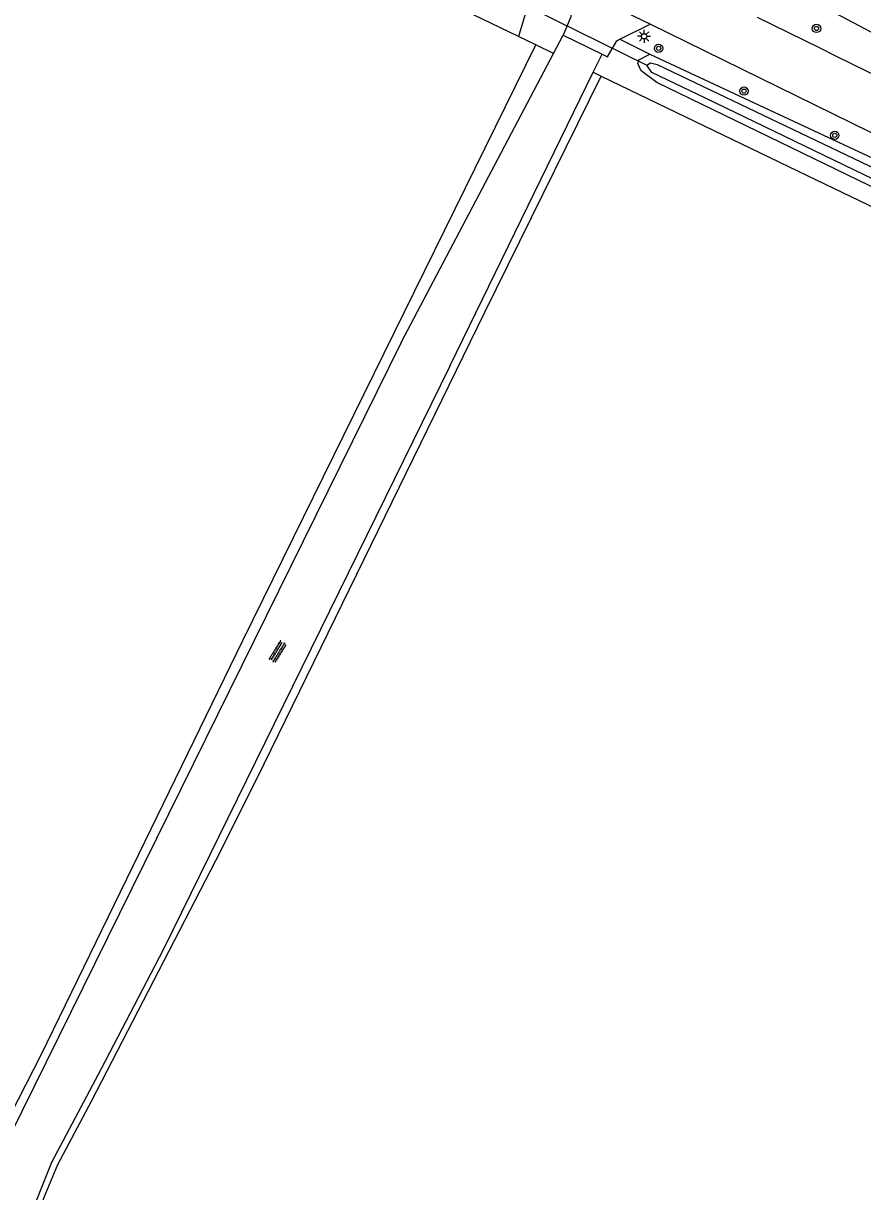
# Model space of a CAD drawing. Extents: x 128999 to 131010, y 395498 to 399007.
# Drawn here: x 129093.5 to 129173.8, y 398368.5 to 398480.2 of the extents above; entities that cross this region are included whole.
import ezdxf

# ---------------------------------------------------------------- set-up
doc = ezdxf.new("R2010")
doc.units = 0
for name, color, linetype in [('gg-knt-onverhard', 7, 'Continuous'), ('gg-knt-verharding', 7, 'Continuous'), ('gg-kntw-bovenkant insteek waterloop', 7, 'Continuous'), ('gg-kntw-waterlijn', 7, 'Continuous'), ('gg-kwrk-duiker nz buis', 7, 'Continuous'), ('gt-grn-groengrens', 7, 'Continuous'), ('gt-grn-groengrens NZ', 7, 'Continuous'), ('gt-grn-vlakafsluiter', 7, 'Continuous'), ('gt-symb-boom', 7, 'Continuous'), ('gt-symb-lichtmast', 7, 'Continuous'), ('gt-symb-overige verharding', 7, 'Continuous')]:
    doc.layers.add(name, color=color, linetype=linetype)

# ---------------------------------------------------------------- blocks, each defined once
blk = doc.blocks.new('gt0-BOOM')
at = {"layer": 'gt-symb-boom'}
for radius in [0.4, 0.2]:
    blk.add_circle((0, 0), radius, dxfattribs=at)
blk = doc.blocks.new('gt0-LMAST')
at = {"layer": 'gt-symb-lichtmast'}
for p, q in [((-0.18, 0.17), (-0.45, 0.44)), ((-0.01, 0.25), (-0.01, 0.62)), ((0.17, 0.17), (0.44, 0.44)), ((-0.26, 0), (-0.63, 0)), ((-0.18, -0.18), (-0.45, -0.45)), ((-0.01, -0.25), (-0.01, -0.63)), ((0.44, -0.45), (0.17, -0.18)), ((0.24, 0), (0.62, 0))]:
    blk.add_line(p, q, dxfattribs=at)
blk.add_circle((-0.01, 0), 0.25, dxfattribs=at)
blk = doc.blocks.new('gt0-OVH')
at = {"layer": 'gt-symb-overige verharding'}
for points in [[(-0.97, 0.3), (-0.97, 0.31), (-0.96, 0.32), (-0.97, 0.33), (-0.97, 0.34), (-0.98, 0.35), (-0.99, 0.35), (-1, 0.36), (-1.01, 0.35), (-1.02, 0.35), (-1.03, 0.34), (-1.03, 0.33), (-1.04, 0.32), (-1.03, 0.31), (-1.03, 0.3), (-1.02, 0.29), (-1.01, 0.29), (-1, 0.28), (-0.99, 0.29), (-0.98, 0.29)], [(-0.87, 0.11), (-0.87, 0.12), (-0.86, 0.13), (-0.87, 0.14), (-0.87, 0.15), (-0.88, 0.16), (-0.89, 0.16), (-0.9, 0.16), (-0.91, 0.16), (-0.92, 0.16), (-0.93, 0.15), (-0.93, 0.14), (-0.94, 0.13), (-0.93, 0.12), (-0.93, 0.11), (-0.92, 0.1), (-0.91, 0.09), (-0.9, 0.09), (-0.89, 0.09), (-0.88, 0.1)], [(-0.77, 0.3), (-0.77, 0.31), (-0.76, 0.32), (-0.77, 0.33), (-0.77, 0.34), (-0.78, 0.35), (-0.79, 0.35), (-0.8, 0.36), (-0.81, 0.35), (-0.82, 0.35), (-0.83, 0.34), (-0.83, 0.33), (-0.84, 0.32), (-0.83, 0.31), (-0.83, 0.3), (-0.82, 0.29), (-0.81, 0.29), (-0.8, 0.28), (-0.79, 0.29), (-0.78, 0.29)], [(-0.67, 0.11), (-0.67, 0.12), (-0.66, 0.13), (-0.67, 0.14), (-0.67, 0.15), (-0.68, 0.16), (-0.69, 0.16), (-0.7, 0.16), (-0.71, 0.16), (-0.72, 0.16), (-0.73, 0.15), (-0.73, 0.14), (-0.74, 0.13), (-0.73, 0.12), (-0.73, 0.11), (-0.72, 0.1), (-0.71, 0.09), (-0.7, 0.09), (-0.69, 0.09), (-0.68, 0.1)], [(-0.57, 0.3), (-0.57, 0.31), (-0.56, 0.32), (-0.57, 0.33), (-0.57, 0.34), (-0.58, 0.35), (-0.59, 0.35), (-0.6, 0.36), (-0.61, 0.35), (-0.62, 0.35), (-0.63, 0.34), (-0.63, 0.33), (-0.64, 0.32), (-0.63, 0.31), (-0.63, 0.3), (-0.62, 0.29), (-0.61, 0.29), (-0.6, 0.28), (-0.59, 0.29), (-0.58, 0.29)], [(-0.47, 0.11), (-0.47, 0.12), (-0.46, 0.13), (-0.47, 0.14), (-0.47, 0.15), (-0.48, 0.16), (-0.49, 0.16), (-0.5, 0.16), (-0.51, 0.16), (-0.52, 0.16), (-0.53, 0.15), (-0.53, 0.14), (-0.54, 0.13), (-0.53, 0.12), (-0.53, 0.11), (-0.52, 0.1), (-0.51, 0.09), (-0.5, 0.09), (-0.49, 0.09), (-0.48, 0.1)], [(-0.37, 0.3), (-0.37, 0.31), (-0.36, 0.32), (-0.37, 0.33), (-0.37, 0.34), (-0.38, 0.35), (-0.39, 0.35), (-0.4, 0.36), (-0.41, 0.35), (-0.42, 0.35), (-0.43, 0.34), (-0.43, 0.33), (-0.44, 0.32), (-0.43, 0.31), (-0.43, 0.3), (-0.42, 0.29), (-0.41, 0.29), (-0.4, 0.28), (-0.39, 0.29), (-0.38, 0.29)], [(-0.27, 0.11), (-0.27, 0.12), (-0.26, 0.13), (-0.27, 0.14), (-0.27, 0.15), (-0.28, 0.16), (-0.29, 0.16), (-0.3, 0.16), (-0.31, 0.16), (-0.32, 0.16), (-0.33, 0.15), (-0.33, 0.14), (-0.34, 0.13), (-0.33, 0.12), (-0.33, 0.11), (-0.32, 0.1), (-0.31, 0.09), (-0.3, 0.09), (-0.29, 0.09), (-0.28, 0.1)], [(-0.17, 0.3), (-0.17, 0.31), (-0.16, 0.32), (-0.17, 0.33), (-0.17, 0.34), (-0.18, 0.35), (-0.19, 0.35), (-0.2, 0.36), (-0.21, 0.35), (-0.22, 0.35), (-0.23, 0.34), (-0.23, 0.33), (-0.24, 0.32), (-0.23, 0.31), (-0.23, 0.3), (-0.22, 0.29), (-0.21, 0.29), (-0.2, 0.28), (-0.19, 0.29), (-0.18, 0.29)], [(-0.07, 0.11), (-0.07, 0.12), (-0.06, 0.13), (-0.07, 0.14), (-0.07, 0.15), (-0.08, 0.16), (-0.09, 0.16), (-0.1, 0.16), (-0.11, 0.16), (-0.12, 0.16), (-0.13, 0.15), (-0.13, 0.14), (-0.14, 0.13), (-0.13, 0.12), (-0.13, 0.11), (-0.12, 0.1), (-0.11, 0.09), (-0.1, 0.09), (-0.09, 0.09), (-0.08, 0.1)], [(0.03, 0.3), (0.03, 0.31), (0.04, 0.32), (0.03, 0.33), (0.03, 0.34), (0.02, 0.35), (0.01, 0.35), (0, 0.36), (-0.01, 0.35), (-0.02, 0.35), (-0.03, 0.34), (-0.03, 0.33), (-0.04, 0.32), (-0.03, 0.31), (-0.03, 0.3), (-0.02, 0.29), (-0.01, 0.29), (0, 0.28), (0.01, 0.29), (0.02, 0.29)], [(0.13, 0.11), (0.13, 0.12), (0.14, 0.13), (0.13, 0.14), (0.13, 0.15), (0.12, 0.16), (0.11, 0.16), (0.1, 0.16), (0.09, 0.16), (0.08, 0.16), (0.07, 0.15), (0.07, 0.14), (0.06, 0.13), (0.07, 0.12), (0.07, 0.11), (0.08, 0.1), (0.09, 0.09), (0.1, 0.09), (0.11, 0.09), (0.12, 0.1)], [(0.23, 0.3), (0.23, 0.31), (0.24, 0.32), (0.23, 0.33), (0.23, 0.34), (0.22, 0.35), (0.21, 0.35), (0.2, 0.36), (0.19, 0.35), (0.18, 0.35), (0.17, 0.34), (0.17, 0.33), (0.16, 0.32), (0.17, 0.31), (0.17, 0.3), (0.18, 0.29), (0.19, 0.29), (0.2, 0.28), (0.21, 0.29), (0.22, 0.29)], [(0.33, 0.11), (0.33, 0.12), (0.34, 0.13), (0.33, 0.14), (0.33, 0.15), (0.32, 0.16), (0.31, 0.16), (0.3, 0.16), (0.29, 0.16), (0.28, 0.16), (0.27, 0.15), (0.27, 0.14), (0.26, 0.13), (0.27, 0.12), (0.27, 0.11), (0.28, 0.1), (0.29, 0.09), (0.3, 0.09), (0.31, 0.09), (0.32, 0.1)], [(0.43, 0.3), (0.43, 0.31), (0.44, 0.32), (0.43, 0.33), (0.43, 0.34), (0.42, 0.35), (0.41, 0.35), (0.4, 0.36), (0.39, 0.35), (0.38, 0.35), (0.37, 0.34), (0.37, 0.33), (0.36, 0.32), (0.37, 0.31), (0.37, 0.3), (0.38, 0.29), (0.39, 0.29), (0.4, 0.28), (0.41, 0.29), (0.42, 0.29)], [(0.53, 0.11), (0.53, 0.12), (0.54, 0.13), (0.53, 0.14), (0.53, 0.15), (0.52, 0.16), (0.51, 0.16), (0.5, 0.16), (0.49, 0.16), (0.48, 0.16), (0.47, 0.15), (0.47, 0.14), (0.46, 0.13), (0.47, 0.12), (0.47, 0.11), (0.48, 0.1), (0.49, 0.09), (0.5, 0.09), (0.51, 0.09), (0.52, 0.1)], [(0.63, 0.3), (0.63, 0.31), (0.64, 0.32), (0.63, 0.33), (0.63, 0.34), (0.62, 0.35), (0.61, 0.35), (0.6, 0.36), (0.59, 0.35), (0.58, 0.35), (0.57, 0.34), (0.57, 0.33), (0.56, 0.32), (0.57, 0.31), (0.57, 0.3), (0.58, 0.29), (0.59, 0.29), (0.6, 0.28), (0.61, 0.29), (0.62, 0.29)], [(0.73, 0.11), (0.73, 0.12), (0.74, 0.13), (0.73, 0.14), (0.73, 0.15), (0.72, 0.16), (0.71, 0.16), (0.7, 0.16), (0.69, 0.16), (0.68, 0.16), (0.67, 0.15), (0.67, 0.14), (0.66, 0.13), (0.67, 0.12), (0.67, 0.11), (0.68, 0.1), (0.69, 0.09), (0.7, 0.09), (0.71, 0.09), (0.72, 0.1)], [(0.83, 0.3), (0.83, 0.31), (0.84, 0.32), (0.83, 0.33), (0.83, 0.34), (0.82, 0.35), (0.81, 0.35), (0.8, 0.36), (0.79, 0.35), (0.78, 0.35), (0.77, 0.34), (0.77, 0.33), (0.76, 0.32), (0.77, 0.31), (0.77, 0.3), (0.78, 0.29), (0.79, 0.29), (0.8, 0.28), (0.81, 0.29), (0.82, 0.29)], [(0.93, 0.11), (0.93, 0.12), (0.94, 0.13), (0.93, 0.14), (0.93, 0.15), (0.92, 0.16), (0.91, 0.16), (0.9, 0.16), (0.89, 0.16), (0.88, 0.16), (0.87, 0.15), (0.87, 0.14), (0.86, 0.13), (0.87, 0.12), (0.87, 0.11), (0.88, 0.1), (0.89, 0.09), (0.9, 0.09), (0.91, 0.09), (0.92, 0.1)], [(1.03, 0.3), (1.03, 0.31), (1.04, 0.32), (1.03, 0.33), (1.03, 0.34), (1.02, 0.35), (1.01, 0.35), (1, 0.36), (0.99, 0.35), (0.98, 0.35), (0.97, 0.34), (0.97, 0.33), (0.96, 0.32), (0.97, 0.31), (0.97, 0.3), (0.98, 0.29), (0.99, 0.29), (1, 0.28), (1.01, 0.29), (1.02, 0.29)], [(-0.97, -0.14), (-0.97, -0.13), (-0.96, -0.12), (-0.97, -0.11), (-0.97, -0.1), (-0.98, -0.09), (-0.99, -0.09), (-1, -0.08), (-1.01, -0.09), (-1.02, -0.09), (-1.03, -0.1), (-1.03, -0.11), (-1.04, -0.12), (-1.03, -0.13), (-1.03, -0.14), (-1.02, -0.15), (-1.01, -0.15), (-1, -0.16), (-0.99, -0.15), (-0.98, -0.15)], [(-0.87, -0.33), (-0.87, -0.32), (-0.86, -0.31), (-0.87, -0.3), (-0.87, -0.29), (-0.88, -0.28), (-0.89, -0.28), (-0.9, -0.28), (-0.91, -0.28), (-0.92, -0.28), (-0.93, -0.29), (-0.93, -0.3), (-0.94, -0.31), (-0.93, -0.32), (-0.93, -0.33), (-0.92, -0.34), (-0.91, -0.35), (-0.9, -0.35), (-0.89, -0.35), (-0.88, -0.34)], [(-0.77, -0.14), (-0.77, -0.13), (-0.76, -0.12), (-0.77, -0.11), (-0.77, -0.1), (-0.78, -0.09), (-0.79, -0.09), (-0.8, -0.08), (-0.81, -0.09), (-0.82, -0.09), (-0.83, -0.1), (-0.83, -0.11), (-0.84, -0.12), (-0.83, -0.13), (-0.83, -0.14), (-0.82, -0.15), (-0.81, -0.15), (-0.8, -0.16), (-0.79, -0.15), (-0.78, -0.15)], [(-0.67, -0.33), (-0.67, -0.32), (-0.66, -0.31), (-0.67, -0.3), (-0.67, -0.29), (-0.68, -0.28), (-0.69, -0.28), (-0.7, -0.28), (-0.71, -0.28), (-0.72, -0.28), (-0.73, -0.29), (-0.73, -0.3), (-0.74, -0.31), (-0.73, -0.32), (-0.73, -0.33), (-0.72, -0.34), (-0.71, -0.35), (-0.7, -0.35), (-0.69, -0.35), (-0.68, -0.34)], [(-0.57, -0.14), (-0.57, -0.13), (-0.56, -0.12), (-0.57, -0.11), (-0.57, -0.1), (-0.58, -0.09), (-0.59, -0.09), (-0.6, -0.08), (-0.61, -0.09), (-0.62, -0.09), (-0.63, -0.1), (-0.63, -0.11), (-0.64, -0.12), (-0.63, -0.13), (-0.63, -0.14), (-0.62, -0.15), (-0.61, -0.15), (-0.6, -0.16), (-0.59, -0.15), (-0.58, -0.15)], [(-0.47, -0.33), (-0.47, -0.32), (-0.46, -0.31), (-0.47, -0.3), (-0.47, -0.29), (-0.48, -0.28), (-0.49, -0.28), (-0.5, -0.28), (-0.51, -0.28), (-0.52, -0.28), (-0.53, -0.29), (-0.53, -0.3), (-0.54, -0.31), (-0.53, -0.32), (-0.53, -0.33), (-0.52, -0.34), (-0.51, -0.35), (-0.5, -0.35), (-0.49, -0.35), (-0.48, -0.34)], [(-0.37, -0.14), (-0.37, -0.13), (-0.36, -0.12), (-0.37, -0.11), (-0.37, -0.1), (-0.38, -0.09), (-0.39, -0.09), (-0.4, -0.08), (-0.41, -0.09), (-0.42, -0.09), (-0.43, -0.1), (-0.43, -0.11), (-0.44, -0.12), (-0.43, -0.13), (-0.43, -0.14), (-0.42, -0.15), (-0.41, -0.15), (-0.4, -0.16), (-0.39, -0.15), (-0.38, -0.15)], [(-0.27, -0.33), (-0.27, -0.32), (-0.26, -0.31), (-0.27, -0.3), (-0.27, -0.29), (-0.28, -0.28), (-0.29, -0.28), (-0.3, -0.28), (-0.31, -0.28), (-0.32, -0.28), (-0.33, -0.29), (-0.33, -0.3), (-0.34, -0.31), (-0.33, -0.32), (-0.33, -0.33), (-0.32, -0.34), (-0.31, -0.35), (-0.3, -0.35), (-0.29, -0.35), (-0.28, -0.34)], [(-0.17, -0.14), (-0.17, -0.13), (-0.16, -0.12), (-0.17, -0.11), (-0.17, -0.1), (-0.18, -0.09), (-0.19, -0.09), (-0.2, -0.08), (-0.21, -0.09), (-0.22, -0.09), (-0.23, -0.1), (-0.23, -0.11), (-0.24, -0.12), (-0.23, -0.13), (-0.23, -0.14), (-0.22, -0.15), (-0.21, -0.15), (-0.2, -0.16), (-0.19, -0.15), (-0.18, -0.15)], [(-0.07, -0.33), (-0.07, -0.32), (-0.06, -0.31), (-0.07, -0.3), (-0.07, -0.29), (-0.08, -0.28), (-0.09, -0.28), (-0.1, -0.28), (-0.11, -0.28), (-0.12, -0.28), (-0.13, -0.29), (-0.13, -0.3), (-0.14, -0.31), (-0.13, -0.32), (-0.13, -0.33), (-0.12, -0.34), (-0.11, -0.35), (-0.1, -0.35), (-0.09, -0.35), (-0.08, -0.34)], [(0.03, -0.14), (0.03, -0.13), (0.04, -0.12), (0.03, -0.11), (0.03, -0.1), (0.02, -0.09), (0.01, -0.09), (0, -0.08), (-0.01, -0.09), (-0.02, -0.09), (-0.03, -0.1), (-0.03, -0.11), (-0.04, -0.12), (-0.03, -0.13), (-0.03, -0.14), (-0.02, -0.15), (-0.01, -0.15), (0, -0.16), (0.01, -0.15), (0.02, -0.15)], [(0.13, -0.33), (0.13, -0.32), (0.14, -0.31), (0.13, -0.3), (0.13, -0.29), (0.12, -0.28), (0.11, -0.28), (0.1, -0.28), (0.09, -0.28), (0.08, -0.28), (0.07, -0.29), (0.07, -0.3), (0.06, -0.31), (0.07, -0.32), (0.07, -0.33), (0.08, -0.34), (0.09, -0.35), (0.1, -0.35), (0.11, -0.35), (0.12, -0.34)], [(0.23, -0.14), (0.23, -0.13), (0.24, -0.12), (0.23, -0.11), (0.23, -0.1), (0.22, -0.09), (0.21, -0.09), (0.2, -0.08), (0.19, -0.09), (0.18, -0.09), (0.17, -0.1), (0.17, -0.11), (0.16, -0.12), (0.17, -0.13), (0.17, -0.14), (0.18, -0.15), (0.19, -0.15), (0.2, -0.16), (0.21, -0.15), (0.22, -0.15)], [(0.33, -0.33), (0.33, -0.32), (0.34, -0.31), (0.33, -0.3), (0.33, -0.29), (0.32, -0.28), (0.31, -0.28), (0.3, -0.28), (0.29, -0.28), (0.28, -0.28), (0.27, -0.29), (0.27, -0.3), (0.26, -0.31), (0.27, -0.32), (0.27, -0.33), (0.28, -0.34), (0.29, -0.35), (0.3, -0.35), (0.31, -0.35), (0.32, -0.34)], [(0.43, -0.14), (0.43, -0.13), (0.44, -0.12), (0.43, -0.11), (0.43, -0.1), (0.42, -0.09), (0.41, -0.09), (0.4, -0.08), (0.39, -0.09), (0.38, -0.09), (0.37, -0.1), (0.37, -0.11), (0.36, -0.12), (0.37, -0.13), (0.37, -0.14), (0.38, -0.15), (0.39, -0.15), (0.4, -0.16), (0.41, -0.15), (0.42, -0.15)], [(0.53, -0.33), (0.53, -0.32), (0.54, -0.31), (0.53, -0.3), (0.53, -0.29), (0.52, -0.28), (0.51, -0.28), (0.5, -0.28), (0.49, -0.28), (0.48, -0.28), (0.47, -0.29), (0.47, -0.3), (0.46, -0.31), (0.47, -0.32), (0.47, -0.33), (0.48, -0.34), (0.49, -0.35), (0.5, -0.35), (0.51, -0.35), (0.52, -0.34)], [(0.63, -0.14), (0.63, -0.13), (0.64, -0.12), (0.63, -0.11), (0.63, -0.1), (0.62, -0.09), (0.61, -0.09), (0.6, -0.08), (0.59, -0.09), (0.58, -0.09), (0.57, -0.1), (0.57, -0.11), (0.56, -0.12), (0.57, -0.13), (0.57, -0.14), (0.58, -0.15), (0.59, -0.15), (0.6, -0.16), (0.61, -0.15), (0.62, -0.15)], [(0.73, -0.33), (0.73, -0.32), (0.74, -0.31), (0.73, -0.3), (0.73, -0.29), (0.72, -0.28), (0.71, -0.28), (0.7, -0.28), (0.69, -0.28), (0.68, -0.28), (0.67, -0.29), (0.67, -0.3), (0.66, -0.31), (0.67, -0.32), (0.67, -0.33), (0.68, -0.34), (0.69, -0.35), (0.7, -0.35), (0.71, -0.35), (0.72, -0.34)], [(0.83, -0.14), (0.83, -0.13), (0.84, -0.12), (0.83, -0.11), (0.83, -0.1), (0.82, -0.09), (0.81, -0.09), (0.8, -0.08), (0.79, -0.09), (0.78, -0.09), (0.77, -0.1), (0.77, -0.11), (0.76, -0.12), (0.77, -0.13), (0.77, -0.14), (0.78, -0.15), (0.79, -0.15), (0.8, -0.16), (0.81, -0.15), (0.82, -0.15)], [(0.93, -0.33), (0.93, -0.32), (0.94, -0.31), (0.93, -0.3), (0.93, -0.29), (0.92, -0.28), (0.91, -0.28), (0.9, -0.28), (0.89, -0.28), (0.88, -0.28), (0.87, -0.29), (0.87, -0.3), (0.86, -0.31), (0.87, -0.32), (0.87, -0.33), (0.88, -0.34), (0.89, -0.35), (0.9, -0.35), (0.91, -0.35), (0.92, -0.34)], [(1.03, -0.14), (1.03, -0.13), (1.04, -0.12), (1.03, -0.11), (1.03, -0.1), (1.02, -0.09), (1.01, -0.09), (1, -0.08), (0.99, -0.09), (0.98, -0.09), (0.97, -0.1), (0.97, -0.11), (0.96, -0.12), (0.97, -0.13), (0.97, -0.14), (0.98, -0.15), (0.99, -0.15), (1, -0.16), (1.01, -0.15), (1.02, -0.15)]]:
    blk.add_lwpolyline(points, close=True, dxfattribs=at)

msp = doc.modelspace()

# ---------------------------------------------------------------- linework, layer by layer
at = {"layer": 'gg-knt-onverhard'}
for p, q in [((129144.21, 398477.33), (129145.13, 398479.06)), ((129129.65, 398449.69), (129144.21, 398477.33)), ((129148, 398475.52), (129148.85, 398477.26)), ((129134.28, 398447.43), (129148, 398475.52))]:
    msp.add_line(p, q, dxfattribs=at)
for points in [[(129129.65, 398449.69), (129092.19, 398373.74), (129091.25, 398373.32), (129090.28, 398373.17), (129089.43, 398373.34), (129088.51, 398373.78)], [(129134.28, 398447.43), (129106.88, 398391.61), (129100.94, 398380.21), (129096.2, 398371.26), (129093.89, 398365.43), (129093.6, 398363.71)]]:
    msp.add_lwpolyline(points, dxfattribs=at)
at = {"layer": 'gg-knt-verharding'}
for p, q in [((129153.44, 398480.11), (129145.66, 398483.88)), ((129150.55, 398478.69), (129153.44, 398480.11)), ((129145.13, 398479.06), (129148.85, 398477.26)), ((129148.85, 398477.26), (129149.37, 398477.01))]:
    msp.add_line(p, q, dxfattribs=at)
for points in [[(129145.66, 398483.88), (129145.88, 398480.82), (129145.13, 398479.06)], [(129276.53, 398418.83), (129264.51, 398424.92), (129233.59, 398440.47), (129202.55, 398455.98), (129178.01, 398468.08), (129153.44, 398480.11)], [(129149.37, 398477.01), (129150.25, 398478.54), (129150.55, 398478.69)]]:
    msp.add_lwpolyline(points, dxfattribs=at)
msp.add_arc((126560.32, 393150.53), 5932.02, 63.451158, 63.968225, dxfattribs=at)
at = {"layer": 'gg-kntw-bovenkant insteek waterloop'}
msp.add_line((129152.36, 398476.72), (129153.41, 398477.24), dxfattribs=at)
for points in [[(129153.41, 398477.24), (129178.08, 398465.75), (129198.85, 398455.42), (129246.17, 398432.11), (129281.36, 398414.3)], [(129280.56, 398412.11), (129242.16, 398431.07), (129208.51, 398447.98), (129196.43, 398453.77), (129174.45, 398464.67), (129154.09, 398474.55), (129152.6, 398475.65), (129152.27, 398476.37), (129152.36, 398476.72)]]:
    msp.add_lwpolyline(points, dxfattribs=at)
at = {"layer": 'gg-kntw-waterlijn'}
msp.add_lwpolyline([(129154.11, 398476.27), (129181.61, 398463.12), (129246.04, 398431.26), (129265.24, 398421.45), (129305.62, 398401.17), (129320.05, 398393.74), (129321.03, 398393.01), (129320.98, 398392.66), (129320.63, 398392.59), (129319.51, 398393), (129313.19, 398396.26), (129296.82, 398404.7), (129270.71, 398417.67), (129254.87, 398425.39), (129239.54, 398433.07), (129222.07, 398442.02), (129203.83, 398451.04), (129183.34, 398461.16), (129158.74, 398473.04), (129153.62, 398475.51), (129153.15, 398476.2), (129153.49, 398476.43), (129154.11, 398476.27)], dxfattribs=at)
at = {"layer": 'gg-kwrk-duiker nz buis'}
msp.add_line((129135.41, 398484.95), (129153.15, 398476.2), dxfattribs=at)
at = {"layer": 'gt-grn-groengrens'}
for p, q in [((129140.86, 398478.94), (129009.5, 398542.46)), ((129142.05, 398482.98), (129140.86, 398478.94)), ((129142.52, 398478.14), (129140.86, 398478.94)), ((129144.21, 398477.33), (129142.52, 398478.14)), ((129148, 398475.52), (129148.76, 398475.16))]:
    msp.add_line(p, q, dxfattribs=at)
for points in [[(129000, 398421.69), (129007.99, 398420.03), (129023.08, 398415.93), (129032.7, 398412.67), (129037.59, 398410.79), (129047.58, 398406.9), (129057.43, 398402.07), (129061.46, 398399.32), (129063.94, 398397.78), (129071.02, 398392.23), (129077.39, 398386.4), (129082.75, 398380.63), (129085.5, 398377.34), (129087.98, 398375.2), (129089.59, 398374.12), (129091.6, 398374.53), (129095.22, 398381.57), (129114.51, 398421.18), (129142.52, 398478.14)], [(129140.86, 398289.11), (129132.56, 398294.63), (129124.65, 398300.5), (129122.63, 398302.7), (129118.54, 398306.91), (129113.47, 398314.47), (129107.56, 398326.38), (129105.49, 398331.64), (129097.86, 398352.03), (129095.29, 398358.74), (129094.31, 398363.52), (129094.59, 398365.5), (129095.52, 398368), (129096.81, 398371.08), (129100.04, 398377.12), (129112.42, 398401.13), (129116.55, 398409.39), (129137.65, 398452.57), (129148.76, 398475.16)], [(129148.76, 398475.16), (129168.46, 398465.65), (129175.1, 398462.47), (129233.1, 398434.46), (129247.26, 398427.57), (129277.5, 398413.02), (129280.33, 398411.5)]]:
    msp.add_lwpolyline(points, dxfattribs=at)
at = {"layer": 'gt-grn-groengrens NZ'}
msp.add_line((129150.55, 398478.69), (129153.41, 398477.24), dxfattribs=at)
at = {"layer": 'gt-grn-vlakafsluiter'}
msp.add_line((129191.95, 398470.11), (129164.6, 398484.66), dxfattribs=at)

# ---------------------------------------------------------------- block references
at = {"layer": 'gt-symb-boom'}
for p in [(129169.36, 398479.71), (129154.26, 398477.81), (129162.43, 398473.72), (129171.11, 398469.49)]:
    msp.add_blockref('gt0-BOOM', p, dxfattribs=at)
at = {"layer": 'gt-symb-lichtmast'}
msp.add_blockref('gt0-LMAST', (129152.88, 398478.96), dxfattribs=at)
at = {"layer": 'gt-symb-overige verharding', "rotation": 58.20108717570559}
msp.add_blockref('gt0-OVH', (129117.84, 398420.11), dxfattribs=at)

doc.saveas('drawing.dxf')
